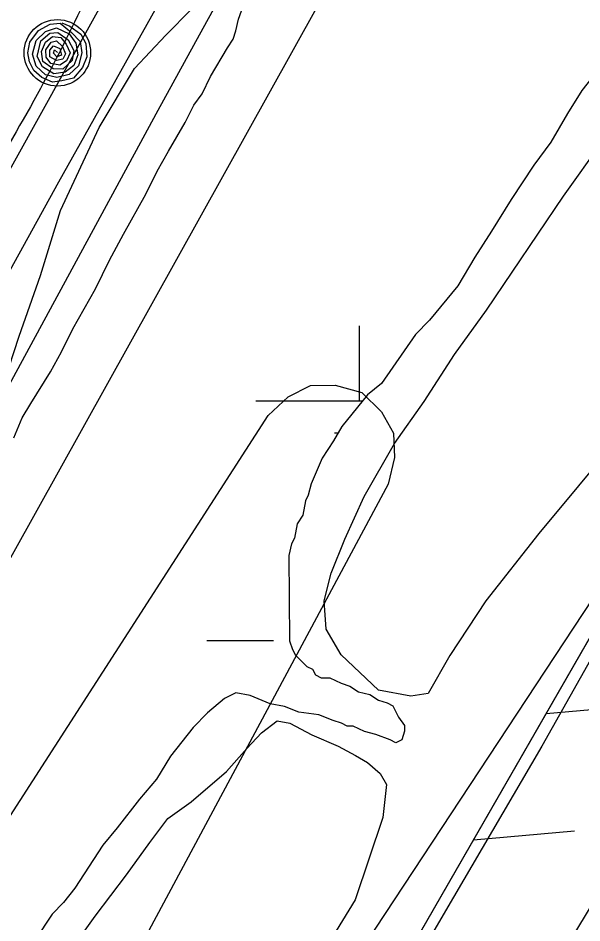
# Model space of a CAD drawing. Extents: x 3297735 to 3335592, y 670436 to 695807.
# Drawn here: x 3314612.1 to 3314883.4, y 682166.2 to 682601.6 of the extents above; entities that cross this region are included whole.
import ezdxf

# ---------------------------------------------------------------- set-up
doc = ezdxf.new("R2010")
doc.units = 0
for name, color, linetype in [('V-FLOD-BASE', 7, 'Continuous'), ('V-LEVE-TOET', 7, 'Continuous'), ('V-RIVR-EDGE', 7, 'Continuous'), ('V-ROAD-CNTR', 7, 'Continuous'), ('V-RRAP-FSHR', 7, 'Continuous'), ('V-SITE-VEGE', 7, 'Continuous'), ('V-TOPO-DPTH', 7, 'Continuous'), ('V-TOPO-MAJR', 7, 'Continuous'), ('V-TOPO-MINR', 7, 'Continuous'), ('V-TOPO-SHOR', 7, 'Continuous'), ('V-UTIL-LINE', 7, 'Continuous'), ('V-WETL-SWMP', 7, 'Continuous')]:
    doc.layers.add(name, color=color, linetype=linetype)

msp = doc.modelspace()

# ---------------------------------------------------------------- linework, layer by layer
at = {"layer": 'V-FLOD-BASE'}
msp.add_lwpolyline([(3315700.95, 683576.3), (3315679.03, 683542.61), (3315628.73, 683455.31), (3315574.61, 683359.42), (3315525.81, 683278.36), (3315482.44, 683202.04), (3315429.45, 683109.65), (3315385.67, 683034.88), (3315336.52, 682949.54), (3315293.12, 682875.54), (3315245.12, 682792.55), (3315201.74, 682717.39), (3315141.45, 682612.87), (3315079.27, 682502.49), (3315018.98, 682398.75), (3314977.1, 682329.83), (3314946.78, 682275.43), (3314911.84, 682213.97), (3314877.65, 682157.58), (3314842.71, 682096.91), (3314800.87, 682022.15), (3314758.64, 681947.78), (3314717.19, 681874.19)], dxfattribs=at)
at = {"layer": 'V-LEVE-TOET'}
msp.add_lwpolyline([(3315328.28, 683075.09), (3315284.91, 682996.82), (3315233.82, 682911.07), (3315205.82, 682859.02), (3315154.77, 682768.6), (3315106.42, 682680.55), (3315059.62, 682594.84), (3314994.35, 682480.54), (3314940.58, 682388.15), (3314896.07, 682307.91), (3314864.21, 682251.16), (3314816.59, 682170.11), (3314770.51, 682090.65), (3314731.37, 682019.8), (3314702.56, 681970.48), (3314679.96, 681925.1), (3314668.08, 681902.01), (3314649.86, 681874.55)], dxfattribs=at)
at = {"layer": 'V-RIVR-EDGE'}
msp.add_spline([(3314332.49, 682283.88), (3314344.9, 682287.34), (3314358.11, 682294.67), (3314374.42, 682306.27), (3314394.23, 682317.08), (3314408.21, 682327.13), (3314425.7, 682339.88), (3314434.25, 682347.62), (3314443.2, 682360.39), (3314457.6, 682381.68), (3314472.41, 682411.9), (3314491.89, 682447.14), (3314503.96, 682468.44), (3314519.93, 682495.54), (3314540.57, 682530.4), (3314569.78, 682579.57), (3314586.92, 682612.5), (3314605.25, 682653.56), (3314623.97, 682696.17), (3314633.36, 682728.33), (3314641.57, 682755.46), (3314653.64, 682774.82), (3314666.86, 682788.36), (3314689.79, 682808.86), (3314699.9, 682821.24), (3314716.62, 682840.2), (3314742.69, 682874.26), (3314774.59, 682914.13), (3314793.27, 682940.45), (3314809.22, 682961.74), (3314829.46, 682991.55), (3314848.16, 683027.19), (3314871.52, 683064.75), (3314895.3, 683112.39), (3314930.72, 683167.75), (3314952.14, 683204.16), (3315057.23, 683357.85), (3315078.23, 683381.84), (3315092.99, 683392.28), (3315101.15, 683395.75), (3315113.56, 683398.05), (3315130.23, 683396.45), (3315136.44, 683396.05), (3315142.65, 683398.75), (3315151.58, 683404.93), (3315172.97, 683426.6), (3315192.78, 683442.06), (3315207.17, 683456.37), (3315216.51, 683472.25), (3315223.52, 683484.25), (3315237.14, 683502.83), (3315242.2, 683511.35), (3315243.01, 683524.54), (3315244.19, 683529.19), (3315255.48, 683547.77), (3315279.6, 683579.13), (3315294, 683598.87), (3315305.28, 683613.19), (3315309.97, 683627.14), (3315311.93, 683637.22), (3315317.77, 683644.96), (3315323.59, 683648.05), (3315323.6, 683652.31), (3315326.33, 683655.8), (3315330.61, 683660.83), (3315336.05, 683665.85), (3315339.95, 683675.54), (3315343.47, 683686.39), (3315346.59, 683695.69), (3315347.02, 683710.43), (3315347.43, 683722.45), (3315345.14, 683737.19), (3315345.17, 683749.99), (3315346.75, 683761.23), (3315349.48, 683764.32), (3315349.87, 683767.43), (3315354.17, 683779.05), (3315358.47, 683794.55), (3315362.36, 683800.36), (3315370.14, 683808.48), (3315374.42, 683815.84), (3315383.4, 683837.92), (3315387.32, 683854.98), (3315386.95, 683864.67), (3315385.03, 683871.27), (3315388.14, 683875.14), (3315392.8, 683876.29), (3315394.75, 683880.94), (3315403.32, 683896.43), (3315419.29, 683923.54), (3315433.69, 683947.55), (3315437.2, 683954.52), (3315436.83, 683961.11), (3315438, 683964.99), (3315450.86, 683988.61), (3315458.62, 683992.47), (3315462.51, 683995.17), (3315464.08, 684002.54), (3315468.77, 684016.49), (3315478.5, 684033.53), (3315498.34, 684056.75), (3315513.5, 684070.67), (3315521.28, 684082.29), (3315523.23, 684087.32), (3315534.89, 684097.76), (3315545.01, 684110.54), (3315557.06, 684124.08), (3315577.68, 684151.17), (3315590.51, 684164.33), (3315598.31, 684180.21), (3315604.16, 684192.6), (3315609.61, 684201.51), (3315623.63, 684224.74), (3315637.65, 684249.92), (3315651.66, 684270.43), (3315661.01, 684285.92), (3315665.69, 684296.38), (3315668.82, 684306.85), (3315671.54, 684310.72), (3315680.49, 684322.72), (3315685.93, 684326.58), (3315687.49, 684332.01), (3315687.51, 684337.44), (3315690.62, 684340.92), (3315706.17, 684356.78), (3315715.11, 684366.84), (3315728.72, 684382.71), (3315735.34, 684392), (3315740.79, 684400.13), (3315746.24, 684410.2), (3315754.02, 684419.87), (3315767.64, 684436.9), (3315797.18, 684465.14), (3315824.41, 684496.87), (3315835.68, 684508.87), (3315845.4, 684518.93), (3315855.91, 684533.25), (3315917.34, 684595.92), (3315957, 684638.09), (3315987.3, 684659.73), (3316015.28, 684684.48), (3316035.1, 684702.27), (3316044.05, 684713.5), (3316063.1, 684733.62), (3316100.42, 684768.43), (3316125.29, 684791.63), (3316138.51, 684803.62), (3316150.97, 684823.37), (3316159.55, 684843.13), (3316165.42, 684865.99), (3316173.99, 684881.48), (3316197.71, 684908.18), (3316229.61, 684945.33), (3316249.82, 684965.06), (3316275.47, 684987.88), (3316301.52, 685015.35), (3316311.24, 685022.31), (3316314.74, 685028.11), (3316324.84, 685037.01), (3316331.06, 685041.26), (3316337.27, 685045.12), (3316343.88, 685050.92), (3316349.72, 685059.83), (3316371.5, 685083.43), (3316388.59, 685096.18), (3316398.7, 685107.41), (3316416.19, 685122.87), (3316443.39, 685146.08), (3316453.89, 685155.74), (3316462.82, 685158.82), (3316468.64, 685163.46), (3316479.54, 685177.01), (3316494.69, 685189.77), (3316513.34, 685202.13), (3316536.65, 685221.08), (3316559.19, 685238.47), (3316587.17, 685262.45), (3316636.9, 685301.49), (3316712.28, 685357.54), (3316745.31, 685384.99), (3316768.23, 685402.39), (3316780.67, 685413.21), (3316806.33, 685440.68), (3316819.16, 685455.39), (3316844.44, 685481.7), (3316866.97, 685499.48), (3316882.51, 685511.08), (3316905.85, 685537.39), (3316931.9, 685564.08), (3316969.21, 685598.5), (3316985.92, 685613.59), (3317001.86, 685628.67), (3317017.8, 685644.53), (3317028.68, 685652.65), (3317037.23, 685661.16), (3317052.77, 685673.53), (3317075.3, 685687.82), (3317092.39, 685696.31), (3317103.26, 685703.27), (3317111.03, 685709.84), (3317130.87, 685733.84), (3317147.6, 685754.74), (3317177.16, 685789.18), (3317206.31, 685816.64), (3317272.79, 685885.12), (3317325.67, 685938.89), (3317356.77, 685972.16), (3317386.71, 686002.34), (3317409.64, 686022.45), (3317459.38, 686063.82), (3317493.18, 686088.94), (3317516.11, 686108.66), (3317520.01, 686116.02), (3317520.41, 686123), (3317527.04, 686135.78), (3317538.34, 686157.08), (3317553.89, 686174.89), (3317576.04, 686194.22), (3317585.76, 686203.89), (3317597.05, 686222.09), (3317609.5, 686237.57), (3317632.05, 686261.95), (3317642.16, 686270.84), (3317659.25, 686280.88), (3317668.58, 686290.17), (3317678.68, 686299.45), (3317692.67, 686308.33), (3317712.1, 686324.19), (3317733.86, 686344.3), (3317749.03, 686362.49), (3317772.75, 686387.25), (3317794.13, 686406.59), (3317815.49, 686421.66), (3317821.72, 686429.79), (3317831.45, 686444.5), (3317837.3, 686456.89), (3317843.89, 686458.43), (3317852.43, 686461.9), (3317865.64, 686468.46), (3317881.56, 686479.28), (3317892.45, 686489.33), (3317902.56, 686501.72), (3317906.85, 686510.63), (3317912.32, 686528.84), (3317916.61, 686539.69), (3317920.89, 686544.72), (3317931.77, 686551.67), (3317955.46, 686567.51), (3317973.73, 686582.98), (3317979.95, 686591.88), (3317987.35, 686602.72), (3318007.57, 686624.78), (3318020.39, 686634.83), (3318018.46, 686637.55), (3318030.91, 686653.42), (3318034.78, 686650.69), (3318039.45, 686656.89), (3318050.33, 686664.62), (3318082.55, 686680.82), (3318124.1, 686700.89), (3318142.75, 686715.97), (3318149.36, 686724.09), (3318148.6, 686727.59), (3318152.1, 686732.62), (3318161.82, 686744.62), (3318168.45, 686756.23), (3318174.67, 686766.3), (3318184.4, 686779.46), (3318196.08, 686795.33), (3318211.63, 686812.75), (3318220.97, 686823.97), (3318223.7, 686833.27), (3318227.6, 686840.63), (3318232.66, 686847.21), (3318235.79, 686857.67), (3318240.07, 686864.64), (3318252.91, 686883.22), (3318274.69, 686907.6), (3318298.01, 686928.49), (3318327.13, 686944.7), (3318349.26, 686951.63), (3318362.06, 686955.09), (3318370.22, 686961.27), (3318383.46, 686983.73), (3318391.25, 686996.51), (3318395.14, 686999.99), (3318401.73, 686999.97), (3318407.55, 687001.12), (3318412.6, 687003.82), (3318416.49, 687008.86), (3318422.71, 687016.98), (3318440.6, 687037.49), (3318448.75, 687040.19), (3318453.03, 687042.89), (3318455.76, 687051.42), (3318462.38, 687060.32), (3318484.92, 687082.76), (3318499.31, 687098.23), (3318510.59, 687111), (3318518.77, 687124.94), (3318525, 687134.62), (3318537.83, 687148.55), (3318566.2, 687172.14), (3318582.53, 687190.71), (3318592.64, 687203.1), (3318612.48, 687228.64), (3318628.44, 687251.87), (3318642.05, 687266.57), (3318646.35, 687279.75), (3318655.68, 687290.58), (3318665.01, 687298.71), (3318672.79, 687309.16), (3318676.7, 687321.17), (3318685.65, 687333.94), (3318691.49, 687344.4), (3318699.27, 687352.91), (3318716.37, 687367.22), (3318716.79, 687379.24), (3318717.6, 687392.04), (3318724.22, 687404.82), (3318732, 687415.66), (3318742.88, 687423.77), (3318760.35, 687430.71), (3318770.05, 687431.07), (3318780.9, 687428.33), (3318786.73, 687436.46), (3318804.23, 687454.26), (3318817.46, 687473.23), (3318829.91, 687487.55), (3318848.96, 687509.6), (3318869.19, 687534.37), (3318894.08, 687564.56), (3318929.49, 687611.78), (3318945.82, 687629.19), (3318962.93, 687646.99), (3318977.7, 687660.53), (3318993.65, 687679.88), (3319024.36, 687709.28), (3319059.37, 687753.01), (3319086.2, 687782.03), (3319108.76, 687809.51), (3319125.86, 687827.3), (3319135.21, 687842.41), (3319146.89, 687859.44), (3319161.67, 687877.63), (3319172.56, 687889.63), (3319185.79, 687908.6), (3319206.81, 687940.73), (3319238.34, 687987.58), (3319258.18, 688014.29), (3319282.31, 688048.74), (3319299.82, 688074.29), (3319310.71, 688085.9), (3319319.65, 688093.25), (3319326.26, 688101.37), (3319337.16, 688116.08), (3319351.92, 688127.68), (3319358.93, 688137.36), (3319372.55, 688156.33), (3319390.83, 688181.1), (3319409.12, 688207.04), (3319418.85, 688220.59), (3319428.57, 688231.03), (3319452.68, 688254.63), (3319466.67, 688269.33), (3319477.96, 688285.59), (3319487.29, 688294.49), (3319498.17, 688304.55), (3319498.19, 688312.3), (3319502.08, 688317.33), (3319523.48, 688343.65), (3319546.04, 688372.29), (3319572.1, 688405.58), (3319583.39, 688420.29), (3319604.77, 688443.12), (3319614.49, 688453.95), (3319630.05, 688470.2), (3319645.61, 688490.33), (3319664.28, 688513.94), (3319677.9, 688534.07), (3319689.59, 688553.04), (3319707.1, 688579.37), (3319721.91, 688607.25)], degree=3, dxfattribs=at)
at = {"layer": 'V-ROAD-CNTR'}
msp.add_spline([(3315498.43, 682865.39), (3314901.76, 681854.36), (3314773.19, 681638.15), (3314602.7, 681364.43), (3314477.51, 681178.93), (3314300.96, 680916.57)], degree=3, dxfattribs=at)
at = {"layer": 'V-RRAP-FSHR'}
for p, q in [((3314866.17, 682266.87), (3314914.81, 682271.19)), ((3314831.25, 682206.2), (3314879.89, 682210.52))]:
    msp.add_line(p, q, dxfattribs=at)
for points in [[(3314633.24, 682599.41), (3314637.07, 682597.79), (3314642.33, 682593.89), (3314644.79, 682589.35), (3314645.22, 682582.94), (3314643.15, 682577.83), (3314638.83, 682572.78), (3314633.19, 682571.39), (3314628.69, 682570.73), (3314623.47, 682572.98), (3314619.74, 682576.39), (3314617.65, 682580.61), (3314616.86, 682584.98), (3314617.83, 682590.12), (3314621.96, 682595.71), (3314627.6, 682598.68), (3314632.38, 682599.12), (3314637.8, 682594.62), (3314641.98, 682590.41), (3314642.85, 682584.89), (3314641.26, 682578.63), (3314636.71, 682574.42), (3314630.83, 682573.07), (3314625.38, 682574.33), (3314620.85, 682578.51), (3314619.09, 682584.21), (3314620.75, 682590.89), (3314625.29, 682595.18), (3314630.59, 682596.94), (3314636.7, 682594.12), (3314639.89, 682589.61), (3314640.92, 682584.02), (3314638.96, 682578.85), (3314634.76, 682575.64), (3314629.3, 682574.87), (3314623.92, 682578.11), (3314621.32, 682583.18), (3314623.03, 682590.75), (3314627.46, 682594.31), (3314631.25, 682594.72), (3314636.19, 682591.11), (3314639, 682586.07), (3314638.19, 682581.25), (3314633.73, 682577.12), (3314629, 682577.17), (3314624, 682580.81), (3314623.43, 682585.59), (3314625.31, 682590.08), (3314628.67, 682592.79), (3314632.76, 682592.21), (3314635.29, 682589.14), (3314637.12, 682584.91), (3314635.49, 682581.08), (3314632.18, 682578.99), (3314627.88, 682579.81), (3314625.62, 682582.89), (3314625.46, 682586.42), (3314627.98, 682590.07), (3314630.57, 682590.69), (3314633.57, 682588.03), (3314634.92, 682584.43), (3314633.71, 682581.83), (3314630.65, 682581.19), (3314627.37, 682583), (3314627.35, 682586.27), (3314629.12, 682588.27), (3314632.16, 682587.03), (3314632.94, 682583.84), (3314630.72, 682583.04), (3314629.22, 682584.76), (3314629.57, 682586.41), (3314631.1, 682585.01)], [(3314994.79, 682490.34), (3314710.57, 681996.52), (3314667.46, 681915.84)]]:
    msp.add_lwpolyline(points, dxfattribs=at)
msp.add_circle((3314631.04, 682584.94), 16, dxfattribs=at)
at = {"layer": 'V-SITE-VEGE'}
for points in [[(3314610.08, 682399.62), (3314614.12, 682409.27), (3314618.18, 682416.17), (3314627.67, 682431.36), (3314633.08, 682441.02), (3314638.48, 682452.05), (3314649.3, 682471.37), (3314656.05, 682485.16), (3314662.81, 682497.58), (3314673.64, 682516.9), (3314679.04, 682527.93), (3314684.45, 682537.59), (3314692.58, 682551.39), (3314696.62, 682559.66), (3314700.7, 682565.19), (3314704.75, 682573.47), (3314712.87, 682587.27), (3314715.59, 682591.41), (3314716.93, 682595.54), (3314718.25, 682601.05), (3314719.59, 682605.18)], [(3314888.78, 682573.64), (3314883.34, 682566.73), (3314876.57, 682555.68), (3314868.45, 682541.88), (3314860.3, 682530.83), (3314849.45, 682514.26), (3314839.96, 682499.07), (3314831.83, 682486.64), (3314823.71, 682472.84), (3314810.11, 682456.24), (3314803.3, 682449.32), (3314787.02, 682425.83), (3314780.2, 682420.29), (3314767.97, 682405.07), (3314763.9, 682398.17), (3314758.48, 682389.89), (3314753.09, 682377.48), (3314751.77, 682371.98), (3314750.42, 682369.22), (3314749.1, 682362.34), (3314746.39, 682358.2), (3314745.07, 682351.32), (3314743.72, 682348.56), (3314742.39, 682343.06), (3314742.74, 682301.86), (3314744.15, 682297.75), (3314745.55, 682295.02), (3314751.08, 682289.57), (3314753.84, 682288.22), (3314755.24, 682285.48), (3314758, 682284.14), (3314762.12, 682284.17), (3314767.63, 682281.47), (3314771.76, 682280.13), (3314775.91, 682277.42), (3314781.41, 682276.09), (3314785.55, 682273.38), (3314789.69, 682272.04), (3314792.45, 682270.69), (3314795.24, 682265.22), (3314798.02, 682261.12), (3314798.04, 682258.38), (3314796.7, 682254.24), (3314793.97, 682252.85), (3314791.21, 682254.2), (3314784.32, 682256.89)], [(3314784.32, 682256.89), (3314778.82, 682258.22), (3314773.3, 682260.92), (3314770.55, 682260.89), (3314767.79, 682262.24), (3314763.66, 682263.58), (3314756.77, 682266.27), (3314747.15, 682267.56), (3314740.26, 682270.25), (3314733.38, 682271.57), (3314723.73, 682275.61), (3314716.86, 682276.92), (3314711.39, 682274.13), (3314703.21, 682267.19), (3314696.4, 682260.27), (3314685.52, 682246.44), (3314678.75, 682235.4), (3314670.59, 682225.72), (3314659.72, 682211.89), (3314652.93, 682203.6), (3314639.37, 682182.88), (3314633.93, 682175.97), (3314628.48, 682170.43), (3314620.35, 682158)]]:
    msp.add_lwpolyline(points, dxfattribs=at)
at = {"layer": 'V-TOPO-DPTH'}
msp.add_lwpolyline([(3313929.05, 681305.78), (3314326.46, 682013.05), (3314333.81, 682026.23), (3314341.1, 682039.44), (3314348.3, 682052.69), (3314355.45, 682065.97), (3314399.75, 682148.96), (3314429.14, 682203.69), (3314458.71, 682258.33), (3314488.54, 682312.81), (3314518.55, 682367.21), (3314726.91, 682742.71), (3314743.13, 682770.98), (3314759.89, 682798.92), (3314777.44, 682826.36), (3314795.53, 682853.47), (3315065.64, 683245.92)], dxfattribs=at)
at = {"layer": 'V-TOPO-MAJR'}
msp.add_lwpolyline([(3314254.05, 681714.75), (3314306.75, 681808.06), (3314373.02, 681924.99), (3314392.75, 681959.73), (3314412.54, 681994.45), (3314432.39, 682029.12), (3314452.29, 682063.77), (3314472.15, 682098.44), (3314491.91, 682133.17), (3314511.52, 682167.98), (3314531.03, 682202.85), (3314800.84, 682687.62), (3314818.92, 682719.7), (3314837.23, 682751.66), (3314855.86, 682783.42), (3314874.72, 682815.05), (3314911.37, 682875.78)], dxfattribs=at)
at = {"layer": 'V-TOPO-MINR'}
for points in [[(3313929.05, 681305.78), (3314326.46, 682013.05), (3314333.81, 682026.23), (3314341.1, 682039.44), (3314348.3, 682052.69), (3314355.45, 682065.97), (3314399.75, 682148.96), (3314429.14, 682203.69), (3314458.71, 682258.33), (3314488.54, 682312.81), (3314518.55, 682367.21), (3314726.91, 682742.71), (3314743.13, 682770.98), (3314759.89, 682798.92), (3314777.44, 682826.36), (3314795.53, 682853.47), (3315065.64, 683245.92)], [(3314193.9, 681723.96), (3314335.47, 681978.11), (3314348.8, 682002.15), (3314362.05, 682026.24), (3314375.19, 682050.38), (3314388.26, 682074.56), (3314486.56, 682257.35), (3314534.58, 682346.05), (3314582.92, 682434.58), (3314631.75, 682522.84), (3314680.9, 682610.92), (3314759.89, 682751.56), (3314770.01, 682769.06), (3314780.41, 682786.38), (3314791.23, 682803.44), (3314802.34, 682820.32), (3314918.01, 682991.45)], [(3313966.15, 681258.85), (3314227.33, 681728.89), (3314253.53, 681776.1), (3314279.7, 681823.32), (3314305.83, 681870.56), (3314331.94, 681917.82), (3314345.05, 681941.59), (3314364.53, 681977), (3314383.96, 682012.43), (3314403.32, 682047.91), (3314422.62, 682083.41), (3314679.52, 682557.26), (3314699.35, 682593.58), (3314719.34, 682629.82), (3314739.55, 682665.93), (3314759.9, 682701.96), (3314793.09, 682760.28), (3314797.03, 682767.04), (3314801.06, 682773.75), (3314805.23, 682780.38), (3314809.48, 682786.95), (3314848.57, 682846.01), (3314872.47, 682882.05), (3314896.43, 682918.05)], [(3313813.17, 680720.04), (3314074.24, 681095.29), (3314084.76, 681110.49), (3314095.23, 681125.72), (3314105.64, 681141.01), (3314115.99, 681156.33), (3314324.09, 681465.83), (3314369.95, 681534.31), (3314415.62, 681602.91), (3314461.03, 681671.7), (3314506.25, 681740.6), (3314559.12, 681821.49), (3314577.79, 681850.02), (3314596.49, 681878.54), (3314615.21, 681907.05), (3314633.96, 681935.53), (3315034.3, 682543.15)], [(3314263.64, 681629.9), (3314429.4, 681934.36), (3314439.62, 681952.65), (3314450.11, 681970.79), (3314461, 681988.69), (3314472.15, 682006.43), (3314732.38, 682410.35), (3314742.12, 682419.4), (3314752.75, 682424.85), (3314764.68, 682424.91), (3314777.5, 682421.37), (3314786.94, 682412.14), (3314792.79, 682401.89), (3314793.26, 682390.1), (3314790.16, 682377.27), (3314572.7, 681972), (3314556.48, 681942.97), (3314539.63, 681914.34), (3314521.81, 681886.29), (3314503.35, 681858.63), (3314265.45, 681514.97)]]:
    msp.add_lwpolyline(points, dxfattribs=at)
at = {"layer": 'V-TOPO-SHOR'}
for points in [[(3314785.57, 682278.24), (3314767.61, 682295.15), (3314760.3, 682307.6), (3314759.43, 682321.24), (3314762.73, 682334.54), (3314769.42, 682350.9), (3314778.72, 682371.45), (3314793.29, 682396.97), (3314807.53, 682417.18), (3314822.13, 682439.67), (3314837.49, 682461.03), (3314874.56, 682515.93), (3314893.29, 682542.25)], [(3314900.94, 682399.39), (3314862.66, 682353.58), (3314837.15, 682321.14), (3314819.93, 682294.83), (3314809.47, 682276.55), (3314801.14, 682275.34), (3314785.57, 682278.24)], [(3314631.26, 682144.26), (3314649.25, 682169.43), (3314664.25, 682189.27), (3314675.49, 682204.91), (3314684.11, 682216.35), (3314695.42, 682224.41), (3314712.36, 682238.96), (3314722.12, 682250.03), (3314729.26, 682257.68), (3314736.79, 682263.43), (3314742.87, 682262.34), (3314753.53, 682256.74), (3314766.08, 682251.16), (3314774.46, 682246.68), (3314780.18, 682243.32), (3314786.29, 682238.06), (3314789.37, 682232.78), (3314787.61, 682216.84), (3314774.29, 682177.31), (3314742.13, 682124.72)]]:
    msp.add_lwpolyline(points, dxfattribs=at)
at = {"layer": 'V-UTIL-LINE'}
msp.add_lwpolyline([(3318145.82, 686220.63), (3318107.51, 686192.48), (3318063.95, 686160.84), (3317864.65, 685970.49), (3317614.93, 685710.93), (3317290.19, 685394.88), (3317065.47, 685157.7), (3316950.31, 685033.56), (3316746.17, 684816.33), (3316492.68, 684562.45), (3316230.13, 684282.35), (3316111.42, 684164), (3315925.36, 683985.3), (3315773.08, 683829.61), (3315717.44, 683771.38), (3315512.78, 683434.24), (3315018.16, 682530.94), (3314710.57, 681996.52), (3314667.46, 681915.84)], dxfattribs=at)
msp.add_spline([(3315313.1, 683659.44), (3315294.81, 683645.89), (3315280.39, 683622.61), (3315253.99, 683575.47), (3315222.4, 683508.32), (3315178.02, 683451.95), (3315151.72, 683423.47), (3315141.9, 683424.56), (3315131.28, 683403.3), (3315091.71, 683334.22), (3315067.65, 683327.19), (3315051.39, 683313.71), (3315041.42, 683286.06), (3315021.94, 683244.03), (3314999.67, 683193.5), (3314965.54, 683145.47), (3314933.98, 683105.8), (3314923.58, 683099.15), (3314900.85, 683072.56), (3314869.89, 683023.21), (3314817.81, 682941.77), (3314747.17, 682809.99), (3314693.88, 682712.16), (3314666, 682655.84), (3314619.73, 682561.99), (3314565.48, 682464.75), (3314548.12, 682421.66)], degree=3, dxfattribs=at)
at = {"layer": 'V-WETL-SWMP'}
for p, q in [((3314776.44, 682417.46), (3314776.45, 682453.45)), ((3314726.45, 682417.46), (3314777.87, 682417.46)), ((3314764.44, 682402.03), (3314766.12, 682402.03)), ((3314703.02, 682302.04), (3314735.01, 682302.04))]:
    msp.add_line(p, q, dxfattribs=at)
for points in [[(3314602.7, 682418.59), (3314612.64, 682448.51), (3314622.97, 682477.67), (3314632.52, 682509.09), (3314651.07, 682548.9), (3314668.2, 682577.37), (3314683.17, 682593.35), (3314720.24, 682631.05)], [(3314888.78, 682573.64), (3314883.34, 682566.73), (3314876.57, 682555.68), (3314868.45, 682541.88), (3314860.3, 682530.83), (3314849.45, 682514.25), (3314839.96, 682499.07), (3314831.83, 682486.64), (3314823.71, 682472.84), (3314810.11, 682456.24), (3314803.3, 682449.32), (3314787.02, 682425.83), (3314780.2, 682420.28), (3314767.97, 682405.07), (3314763.91, 682398.17), (3314758.48, 682389.89), (3314753.09, 682377.48), (3314751.77, 682371.98), (3314750.42, 682369.22), (3314749.1, 682362.34), (3314746.39, 682358.2), (3314745.07, 682351.32), (3314743.72, 682348.56), (3314742.4, 682343.06), (3314742.74, 682301.86), (3314744.15, 682297.75), (3314745.54, 682295.02), (3314751.08, 682289.57), (3314753.84, 682288.22), (3314755.24, 682285.48), (3314758, 682284.14), (3314762.12, 682284.17), (3314767.63, 682281.47), (3314771.76, 682280.13), (3314775.91, 682277.42), (3314781.41, 682276.09), (3314785.55, 682273.38), (3314789.69, 682272.04), (3314792.44, 682270.69), (3314795.24, 682265.22), (3314798.02, 682261.12), (3314798.04, 682258.38), (3314796.7, 682254.25), (3314793.97, 682252.85), (3314791.21, 682254.2), (3314784.32, 682256.89), (3314778.81, 682258.22), (3314773.3, 682260.92), (3314770.55, 682260.89), (3314767.79, 682262.24), (3314763.66, 682263.58), (3314756.77, 682266.27), (3314747.15, 682267.56), (3314740.26, 682270.25), (3314733.38, 682271.57), (3314723.73, 682275.61), (3314716.86, 682276.92), (3314711.39, 682274.13), (3314703.21, 682267.19), (3314696.4, 682260.27), (3314685.53, 682246.45), (3314678.75, 682235.4), (3314670.59, 682225.72), (3314659.72, 682211.89), (3314652.93, 682203.6), (3314639.37, 682182.88), (3314633.93, 682175.97), (3314628.48, 682170.43), (3314620.35, 682158)]]:
    msp.add_lwpolyline(points, dxfattribs=at)

doc.saveas('drawing.dxf')
